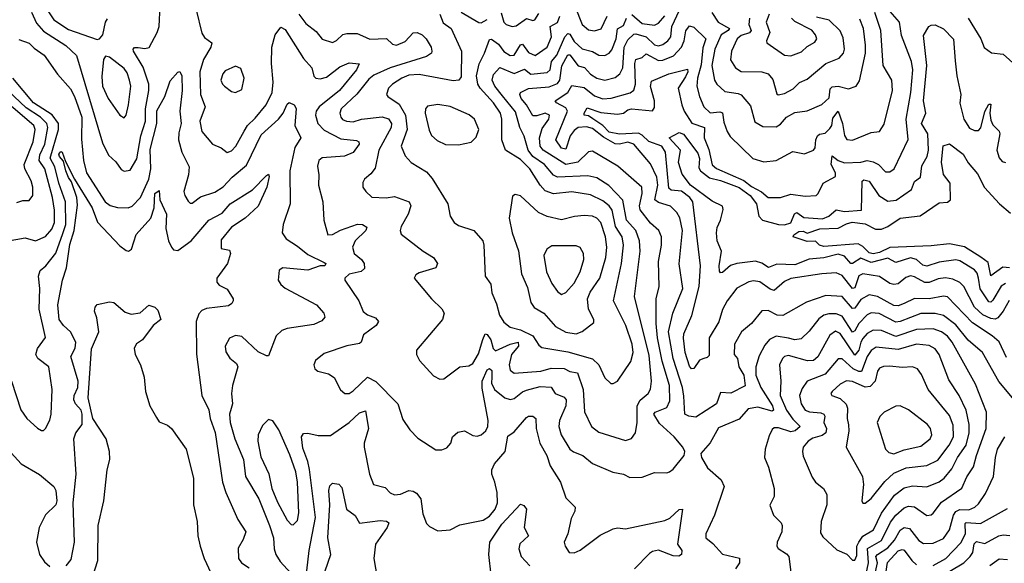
# Model space of a CAD drawing. Extents: x 1603745 to 1745082, y 385868 to 533966.
# Tile 497 of 646: x 1720009 to 1724780, y 459042 to 461678. Entities that reach past the tile are written whole.
import ezdxf

# ---------------------------------------------------------------- set-up
doc = ezdxf.new("R2010")
doc.units = 0

msp = doc.modelspace()

# ---------------------------------------------------------------- linework, layer by layer
at = {"layer": '0CON20XD'}
for points in [[(1720066, 461715), (1720091.2, 461661.2), (1720125, 461621.9), (1720232.4, 461552.4), (1720285, 461503.5), (1720411, 461081), (1720440.2, 461020.2), (1720475, 460989.4), (1720501.2, 460951.2), (1720515, 460942.7), (1720545, 460948.6), (1720577.5, 461002.5), (1720596.1, 461115), (1720619.2, 461185), (1720618.9, 461245), (1720635.6, 461335), (1720634.8, 461365), (1720607.3, 461447.3), (1720561.4, 461525), (1720559.2, 461535), (1720565, 461543.3), (1720583.5, 461543.5), (1720615, 461537.3), (1720637.1, 461542.9), (1720675.4, 461615), (1720685.3, 461645), (1720690.5, 461745)], [(1720142.7, 461725), (1720175, 461677.7), (1720245, 461630.7), (1720385, 461581.4), (1720395.5, 461584.5), (1720411.5, 461605), (1720425.3, 461665), (1720435, 461682.5)], [(1720863.8, 461725), (1720891.8, 461611.8), (1720905, 461591.8), (1720940.5, 461565), (1720935.3, 461545), (1720899.4, 461485), (1720881.5, 461425), (1720885.3, 461315), (1720907.5, 461255), (1720882, 461185), (1720891.6, 461135), (1720943.7, 461073.7), (1720985, 461056.9), (1721015, 461034.3), (1721035, 461041.9), (1721056.9, 461065), (1721096.9, 461136.9), (1721112.8, 461165), (1721150.1, 461199.9), (1721202.9, 461265), (1721232.5, 461325), (1721238.1, 461375), (1721229.3, 461465), (1721230.4, 461545), (1721247.5, 461605), (1721275, 461642), (1721295, 461630.8), (1721385, 461488.9), (1721424.6, 461445), (1721434.7, 461404.7), (1721443.8, 461393.8), (1721465, 461391.1), (1721495, 461398.8), (1721560.5, 461449.5), (1721605, 461468.8), (1721653.6, 461463.6), (1721641.1, 461435), (1721558.3, 461335), (1721460, 461255), (1721446.4, 461235), (1721442.2, 461215), (1721453.7, 461175), (1721485, 461142.9), (1721565, 461099.6), (1721641.5, 461091.5), (1721651.9, 461085), (1721654.5, 461075), (1721624.2, 461034.2), (1721583.7, 461016.3), (1721475, 461008.7), (1721458.2, 460995), (1721451.9, 460968.1), (1721459.2, 460925), (1721456.4, 460875), (1721478.5, 460795), (1721482.7, 460705), (1721502.5, 460635), (1721525, 460635.6), (1721563, 460657), (1721646.7, 460686.7), (1721670, 460685), (1721691.4, 460671.4), (1721686.9, 460655), (1721634.7, 460605), (1721621.8, 460575), (1721629.6, 460545), (1721664.6, 460514.6), (1721677.5, 460495), (1721679.1, 460470.9), (1721663.6, 460456.4), (1721605, 460443.3), (1721584.4, 460425), (1721584.4, 460415), (1721652.5, 460315), (1721673.2, 460263.2), (1721695, 460246.2), (1721732.4, 460232.4), (1721747.5, 460215), (1721736.9, 460195), (1721675, 460150), (1721663.5, 460115), (1721655, 460107.3), (1721595, 460096.2), (1721485, 460059.2), (1721442, 460025), (1721434.2, 460005), (1721438.8, 459985), (1721453.2, 459973.2), (1721505, 459960), (1721532.8, 459942.8), (1721564, 459884), (1721585, 459865.5), (1721605, 459866.2), (1721625, 459877.7), (1721695, 459944.4), (1721735, 459923.2), (1721842.1, 459815), (1721865, 459740), (1721899.8, 459689.8), (1721939.1, 459649.1), (1722025, 459592.5), (1722055, 459591.5), (1722078.5, 459601.5), (1722098.1, 459625), (1722106.2, 459655), (1722132.3, 459677.7), (1722165, 459683.8), (1722205, 459662), (1722225, 459658.6), (1722245, 459665.6), (1722268.5, 459685), (1722278, 459705), (1722278.9, 459735), (1722250.7, 459890.7), (1722250.3, 459925), (1722275, 459980.4), (1722285, 459986.7), (1722296.7, 459976.7), (1722296.9, 459945), (1722294.9, 459914.8), (1722310.3, 459885), (1722360.5, 459845), (1722385, 459836), (1722405, 459841.3), (1722445, 459873.5), (1722465, 459882.3), (1722530.5, 459899.5), (1722585, 459896.8), (1722603.8, 459865), (1722647.9, 459847.9), (1722657.3, 459835), (1722656.1, 459805), (1722624.2, 459735), (1722620.7, 459705), (1722632.1, 459665), (1722675.3, 459595.3), (1722692.2, 459582.2), (1722737.1, 459565), (1722785, 459526.5), (1722883.6, 459483.6), (1722934.6, 459474.6), (1722965, 459458.9), (1723025, 459460), (1723085, 459483.1), (1723145, 459480), (1723157.5, 459485), (1723175, 459498), (1723229.2, 459565), (1723232.5, 459585), (1723221.9, 459605), (1723180, 459655), (1723109.6, 459719.6), (1723081.4, 459765), (1723087.5, 459775), (1723145, 459797.1), (1723160, 459830)], [(1721362.4, 461705), (1721395, 461658.8), (1721445, 461620.6), (1721475, 461583.8), (1721525, 461567.3), (1721545, 461577.3), (1721574.8, 461605.2), (1721595, 461611.2), (1721645, 461611.4), (1721669.6, 461599.6), (1721705, 461583.3), (1721787.1, 461587.1), (1721815, 461559.6), (1721835, 461553.5), (1721877.7, 461572.3), (1721915, 461614.5), (1721935, 461616.4), (1721960, 461605), (1721978.9, 461585), (1722002.5, 461545), (1722006.9, 461525), (1722004.2, 461515), (1721980.6, 461499.4), (1721805, 461444.2), (1721725, 461408.8), (1721701.3, 461388.7), (1721642.8, 461317.2), (1721567.5, 461245), (1721561.1, 461225), (1721564.6, 461205), (1721573.4, 461193.4), (1721592, 461185), (1721625, 461183.3), (1721665, 461195.8), (1721765, 461207), (1721796.7, 461196.7), (1721811.1, 461175), (1721808.3, 461155), (1721748.9, 461045), (1721731.7, 460958.3), (1721710, 460930), (1721680, 460905), (1721671.3, 460888.7), (1721671.4, 460865), (1721685.8, 460845), (1721715, 460817.8), (1721785, 460813.9), (1721825, 460821.2), (1721895.6, 460795), (1721904.5, 460774.5), (1721890.7, 460735), (1721858.2, 460675), (1721853.3, 460655), (1721857.4, 460637.4), (1721964.7, 460554.7), (1722014, 460525), (1722032.9, 460495), (1722025.4, 460474.6), (1721945, 460450.6), (1721929.1, 460440.9), (1721921.2, 460425), (1722004.2, 460325), (1722055, 460276), (1722065.8, 460254.2), (1722058, 460225), (1721932, 460075), (1721932, 460055), (1721946, 460025), (1722015, 459950.8), (1722045, 459935.7), (1722065, 459935.8), (1722142, 459995), (1722185, 459999.1), (1722205, 460011.2), (1722232.6, 460057.4), (1722252.6, 460127.4)], [(1722044.1, 461704.1), (1722061.8, 461661.8), (1722099.6, 461635), (1722150, 461525), (1722148.9, 461401.1), (1722136.2, 461383.8), (1722109.1, 461380.9), (1721945, 461412), (1721895, 461408.1), (1721860, 461395), (1721815.4, 461365), (1721796.9, 461345), (1721786.7, 461315), (1721792.9, 461305), (1721847.7, 461267.7), (1721878.3, 461215), (1721887.4, 461145), (1721857.7, 461065), (1721877.4, 461017.4), (1721905.3, 460985.3), (1721979.7, 460939.7), (1722008.5, 460908.5), (1722082.9, 460785), (1722095.5, 460725.5), (1722114.5, 460694.5), (1722135, 460679.4), (1722210, 460655), (1722253.1, 460605), (1722258.5, 460585), (1722264.4, 460435), (1722291.9, 460395), (1722297.3, 460352.7), (1722320, 460300), (1722333.6, 460245), (1722355, 460211.5), (1722385, 460187.1), (1722435, 460174.7), (1722495.8, 460145.8), (1722525, 460099.2), (1722538.8, 460088.8), (1722665, 460067.3), (1722783.9, 460033.9), (1722814.5, 460005), (1722845, 459940.8), (1722874.2, 459914.2), (1722885, 459913.8)], [(1722148.9, 461715), (1722233.7, 461663.7), (1722245, 461662.7), (1722275, 461678.8)], [(1722341.8, 461711.8), (1722355.3, 461665), (1722365.6, 461655), (1722395, 461644.6)], [(1722395, 461644.6), (1722415, 461648.7), (1722465, 461683.9), (1722495, 461674.5), (1722505, 461677.3), (1722525, 461708.1)], [(1723160, 459830), (1723157, 459905), (1723121.7, 460021.7), (1723099.5, 460135), (1723092.9, 460205), (1723093.4, 460325), (1723107.3, 460385), (1723104.7, 460505), (1723118.3, 460585), (1723118.2, 460625), (1723105.5, 460655), (1723065, 460691.5), (1723015.7, 460755.7), (1723012.4, 460775), (1723025.8, 460835.8), (1723024, 460865), (1722908.1, 460968.1), (1722785, 461040), (1722765, 461037.1), (1722713.6, 460986.4), (1722655, 460976.4), (1722544.8, 461045), (1722530.9, 461065), (1722527.4, 461105), (1722540.2, 461149.8), (1722573.4, 461195), (1722575.9, 461215), (1722555, 461224.7), (1722515, 461211.7), (1722495, 461212.4), (1722464.1, 461265), (1722438.8, 461295), (1722431.8, 461315), (1722436.4, 461325), (1722475, 461344), (1722575, 461352.5), (1722615, 461368.5), (1722626, 461385), (1722636.2, 461453.8), (1722665, 461506.7), (1722675, 461507.3), (1722715, 461454.8), (1722745.8, 461445.8), (1722775, 461413.3), (1722805, 461394.3), (1722845, 461384.7), (1722895, 461397.8), (1722917.3, 461415), (1722932.2, 461445), (1722938.7, 461545), (1722955, 461580), (1722985, 461607.7), (1722995, 461609), (1723044.9, 461594.9), (1723085, 461555.9), (1723105, 461551.6), (1723125, 461557.5), (1723149.2, 461575), (1723164.3, 461595), (1723168.6, 461645), (1723205.8, 461724.2)], [(1724790.6, 460040.6), (1724755.2, 460115.2), (1724721.2, 460145), (1724625, 460208), (1724505, 460334.1), (1724485, 460337.7), (1724415, 460325.2), (1724345, 460325.3), (1724295, 460301.1), (1724265, 460290.9), (1724245, 460291.6), (1724165, 460336.2), (1724125, 460343.3), (1724085, 460321.1), (1724055, 460278.7), (1724045, 460277.3), (1723995, 460335.8), (1723915, 460340.5), (1723821.4, 460308.6), (1723707.2, 460242.8), (1723680, 460245), (1723635, 460268.2), (1723605, 460265.5), (1723555.5, 460205), (1723507.3, 460165), (1723472.3, 460105), (1723471.3, 460055), (1723487.9, 460035), (1723493.9, 459995), (1723518.1, 459955), (1723525, 459901.9), (1723455, 459867.3), (1723405, 459870.8), (1723385.8, 459815), (1723285, 459750.4), (1723251.2, 459755), (1723232.5, 459765), (1723227.8, 459852.2), (1723221.3, 459895), (1723175.5, 460035), (1723153.5, 460165), (1723173.3, 460255), (1723221.6, 460375), (1723204.7, 460494.8), (1723220.2, 460655), (1723207.1, 460717.1), (1723192.6, 460742.6), (1723163.2, 460773.2), (1723105, 460791.9), (1723085.8, 460805), (1723100.7, 460875), (1723095.8, 460915), (1723065, 460979.1), (1722985, 461074.6), (1722955, 461083.5), (1722915, 461073.9), (1722895, 461075.9), (1722838.5, 461108.5), (1722785, 461151), (1722755, 461158.5), (1722715.6, 461154.4), (1722695, 461140), (1722676.5, 461115), (1722655, 461050), (1722635, 461054.8), (1722606.7, 461095), (1722663.6, 461235), (1722655, 461251), (1722609.6, 461275), (1722604.5, 461285), (1722665, 461324.8), (1722685, 461358.8), (1722745, 461348.4), (1722795, 461308.8), (1722835, 461294.8), (1722875, 461297), (1722967.5, 461322.5), (1722984.1, 461335.9), (1722993.6, 461365), (1722990.5, 461465), (1722995, 461484.5), (1723024.5, 461495), (1723045, 461512.8), (1723105, 461479.5), (1723125, 461480.8), (1723177.5, 461502.5), (1723215.3, 461544.7), (1723228.7, 461575), (1723236.4, 461623.6), (1723255, 461648.1), (1723275, 461641.8), (1723334, 461585), (1723319.4, 461540.6), (1723310.6, 461459.4), (1723292.7, 461395), (1723290.2, 461355), (1723302.5, 461305), (1723324.7, 461255), (1723355, 461225.9), (1723401.2, 461231.2), (1723415, 461226.9), (1723421.2, 461181.2), (1723437.1, 461135), (1723451.7, 461111.7), (1723561.4, 461005), (1723615, 460988.2), (1723675, 460995.3), (1723755, 461038.9), (1723812.1, 461027.9), (1723855, 461044.4), (1723863.9, 461056.1), (1723866.7, 461095), (1723875, 461114.1), (1723885, 461122.9), (1723911.7, 461128.3), (1723935, 461150.9), (1723943.4, 461165), (1723949.7, 461200.3), (1723975, 461234.2), (1723996.3, 461175), (1724005, 461115.8), (1724016.4, 461096.4), (1724045, 461093.3), (1724135, 461130.6), (1724175, 461135.8), (1724198.2, 461171.8), (1724238.7, 461335), (1724235.4, 461385), (1724193.3, 461455), (1724182.2, 461625), (1724152.1, 461712.1)], [(1722699.9, 461739.9), (1722735, 461653.9), (1722765, 461629.3), (1722795, 461624.1), (1722826, 461634), (1722855.7, 461694.3)], [(1724804.1, 460315.9), (1724774.9, 460265.1), (1724747.8, 460232.2), (1724735, 460226.5), (1724715, 460229.2), (1724675, 460247.3), (1724635, 460283.9), (1724583.6, 460383.6), (1724564.2, 460404.2), (1724530.5, 460420.5), (1724495, 460426.7), (1724459.3, 460420.7), (1724415, 460403.3), (1724395, 460402.9), (1724345, 460431), (1724325, 460435.2), (1724302.1, 460427.9), (1724265, 460397.2), (1724245, 460393.3), (1724225, 460399.5), (1724175, 460433.3), (1724095, 460445.2), (1724075, 460436.6), (1724055, 460377.3), (1724045, 460374.7), (1723995, 460438.3), (1723965, 460450.8), (1723895, 460446.4), (1723745, 460422.8), (1723715, 460408), (1723665, 460364.7), (1723645, 460371.1), (1723595, 460406.3), (1723565, 460411.6), (1723542.5, 460407.5), (1723483.5, 460376.5), (1723436.8, 460315), (1723415, 460273.3), (1723396.8, 460213.2), (1723350.5, 460135), (1723349.8, 460050.2), (1723340.4, 460039.6), (1723324.6, 460034.6), (1723303.3, 460026.7), (1723275, 459986), (1723264.4, 459985), (1723255, 459998), (1723233.7, 460065), (1723226.2, 460133.8), (1723227.6, 460155), (1723266.4, 460243.6), (1723302, 460385), (1723307.5, 460485), (1723271.4, 460795), (1723256.2, 460815), (1723215, 460846.5), (1723165, 460851.9), (1723155, 460861.3), (1723139, 461035), (1723120.3, 461065), (1723057, 461087), (1723025, 461118.3), (1723006.8, 461126.8), (1722915, 461122.5), (1722865, 461133.2), (1722834.4, 461164.4), (1722786.6, 461196.6), (1722765, 461212.3), (1722744.2, 461215), (1722743.6, 461225), (1722759.1, 461250.9), (1722825, 461228.1), (1722905, 461219.4), (1722935, 461223.8), (1722955, 461240), (1722974.2, 461245.8), (1723075, 461235.6), (1723085, 461252.5), (1723085.3, 461284.7), (1723066.3, 461353.6), (1723070, 461380), (1723155, 461415.6), (1723245, 461437.1), (1723246.1, 461425), (1723235, 461400), (1723198.9, 461345), (1723217.2, 461265), (1723228.6, 461235), (1723265.4, 461175.4), (1723326.9, 461155), (1723326.4, 461105), (1723347.8, 461047.8), (1723363.6, 460973.6), (1723385, 460956.5), (1723518.3, 460898.3), (1723555, 460868.5), (1723603.6, 460843.6), (1723635, 460815.6), (1723695, 460815.5), (1723745, 460831.9), (1723815, 460821.8), (1723868, 460825), (1723878.5, 460835), (1723902.5, 460885), (1723961.7, 460918.3), (1723961.6, 460935), (1723940.9, 460975), (1723945, 461017.7), (1723975, 460994.4), (1724005, 460983.4), (1724085, 460986.9), (1724115, 460995.2), (1724145, 460988.3), (1724170, 460975), (1724205, 460939.6), (1724225, 460940.4), (1724246.8, 460955), (1724313.3, 461096.7), (1724304, 461195), (1724327.6, 461325), (1724337.4, 461435), (1724329.5, 461475), (1724281.1, 461601.1), (1724271.7, 461665), (1724215, 461730.8)], [(1722975, 461702.7), (1723025, 461658.7), (1723085, 461650.8), (1723105, 461660.3), (1723135, 461697.1)], [(1723362.5, 461712.5), (1723393.1, 461665), (1723448.3, 461635), (1723441.6, 461625), (1723407.8, 461605), (1723377.8, 461535), (1723363.5, 461455), (1723376.4, 461385), (1723386.2, 461365), (1723425, 461330), (1723490.5, 461320.5), (1723505, 461312.7), (1723550.2, 461260.2), (1723571.9, 461181.9), (1723609.6, 461159.6), (1723675, 461158.8), (1723695, 461170.9), (1723724, 461205), (1723765, 461227.8), (1723825, 461236.4), (1723895, 461267.2), (1723931.2, 461298.8), (1723936.8, 461343.2), (1723945, 461352.9), (1723975.2, 461355.2), (1724025, 461342.7), (1724062, 461355), (1724078.1, 461381.9), (1724094.4, 461455.6), (1724108.1, 461515), (1724107.6, 461555), (1724098.1, 461635), (1724080, 461680)], [(1723640.2, 461705), (1723626.7, 461665), (1723644.2, 461615), (1723627.5, 461575), (1723629.4, 461565), (1723715, 461505.4), (1723745, 461502.4), (1723797.3, 461522.7), (1723825, 461547.8), (1723861.2, 461568.8), (1723870.9, 461585), (1723865.3, 461605), (1723847.6, 461627.6), (1723765, 461669.5), (1723749, 461685)], [(1722885, 459913.8), (1722905, 459926), (1722970.1, 460019.9), (1722981.6, 460065), (1722976, 460105), (1722945.7, 460195), (1722886.9, 460315), (1722925.6, 460495), (1722935.2, 460585), (1722928, 460625), (1722895.3, 460675.3), (1722879.3, 460755), (1722865.1, 460775.1), (1722835, 460799.1), (1722775, 460828.9), (1722685, 460843.8), (1722595, 460834.2), (1722555, 460847.6), (1722530.3, 460875), (1722481.1, 460955), (1722435, 461000.4), (1722363.8, 461045), (1722344.8, 461094.8), (1722346, 461145), (1722345.2, 461195), (1722338.3, 461225), (1722304.8, 461275), (1722239.7, 461345), (1722229.2, 461365), (1722222, 461405), (1722235.7, 461464.3), (1722261.6, 461515), (1722285, 461582.2), (1722295, 461583.5), (1722328.7, 461558.7), (1722355, 461523.2), (1722385, 461504.2), (1722405, 461506), (1722435, 461555.9), (1722445, 461558.7), (1722475, 461518.4), (1722506.5, 461503.5), (1722565, 461544), (1722586.7, 461595), (1722579.3, 461645), (1722615.4, 461664.6), (1722627, 461695)], [(1722252.6, 460127.4), (1722264.8, 460155.2), (1722275, 460151.2), (1722292.4, 460125), (1722303.7, 460083.7), (1722315, 460072.5), (1722386.1, 460105), (1722425, 460113.8), (1722425.9, 460095), (1722392.6, 460055), (1722380.5, 460005), (1722385, 459978.6), (1722404.7, 459964.7), (1722535, 459973.7), (1722585, 459988.5), (1722646.8, 459986.8), (1722675, 459972.6), (1722712.1, 459965), (1722739, 459885), (1722746.3, 459776.3), (1722780, 459705), (1722815, 459677.8), (1722945, 459638.2), (1722972.9, 459647.1), (1722992.7, 459675), (1723001.4, 459725), (1723000.2, 459805), (1723015, 459832.5), (1723054.4, 459865), (1723065, 459886.2), (1723071, 459925), (1723059.5, 460049.5), (1722988.1, 460335), (1723016.2, 460555), (1723012.7, 460605), (1722995.1, 460655.1), (1722949.4, 460705), (1722932.3, 460802.3), (1722863.2, 460873.2), (1722805, 460911.7), (1722761.5, 460921.5), (1722615, 460913.5), (1722595, 460923.7), (1722552.8, 460975), (1722495, 461014.8), (1722473.4, 461045), (1722453, 461113), (1722432.2, 461155), (1722411, 461231), (1722349.1, 461309.1), (1722311.7, 461355), (1722298.3, 461385), (1722305, 461411.8), (1722335, 461446.2), (1722405, 461416.5), (1722455, 461438.2), (1722485, 461414.1), (1722565, 461421.1), (1722579.2, 461435), (1722586.2, 461475), (1722611.9, 461505), (1722649.8, 461595), (1722665, 461611.6), (1722675, 461606.8), (1722695, 461571.9), (1722735, 461535.7), (1722784, 461524), (1722815, 461505.3), (1722845, 461504), (1722865, 461514.7), (1722877.9, 461532.1), (1722899.4, 461585), (1722906.2, 461633.8), (1722935, 461649.2), (1722949.8, 461685)], [(1724785, 460399.1), (1724765, 460386.3), (1724725, 460318.2), (1724715, 460307.8), (1724705, 460309.4), (1724662.2, 460372.2), (1724655.2, 460424.8), (1724648.9, 460448.9), (1724635.8, 460465), (1724565, 460507.9), (1724545, 460514.1), (1724465, 460501.7), (1724405, 460482.2), (1724385, 460487.6), (1724355, 460515.3), (1724325, 460523.1), (1724255, 460501.1), (1724215, 460521.9), (1724135, 460500.6), (1724085, 460520.9), (1724045, 460496), (1724036.1, 460496.1), (1724005, 460531), (1723975, 460541.2), (1723905, 460523.4), (1723835, 460517.1), (1723765, 460489.3), (1723677.5, 460492.5), (1723637, 460477), (1723605, 460497.2), (1723575, 460507.3), (1723484.1, 460495.9), (1723453.2, 460486.8), (1723415, 460452.2), (1723405, 460450), (1723399.2, 460459.2), (1723398.9, 460485), (1723410, 460555), (1723389.1, 460605), (1723385.3, 460645), (1723389.1, 460670.9), (1723404.6, 460705), (1723417.2, 460757.2), (1723413.8, 460773.8), (1723365, 460797.6), (1723260.2, 460875), (1723219, 460929), (1723200.9, 460985), (1723210.3, 461045), (1723156.7, 461105), (1723205, 461131.4), (1723225, 461122.5), (1723295, 461030), (1723303, 461005), (1723299, 460959), (1723307.7, 460945), (1723351.3, 460911.3), (1723405, 460898.2), (1723495, 460863.9), (1723548.8, 460825), (1723579.3, 460785), (1723589.8, 460725), (1723607.9, 460705), (1723686, 460685), (1723715, 460683.2), (1723745, 460693), (1723763.4, 460736.6), (1723775, 460742.7), (1723808.1, 460718.1), (1723898.4, 460711.6), (1723930, 460725), (1723965, 460756.4), (1724005, 460747.5), (1724087.3, 460755), (1724091.5, 460895), (1724098.5, 460901.5), (1724125, 460894.7), (1724172.2, 460825), (1724215, 460797.8), (1724256.5, 460803.5), (1724330.5, 460855), (1724345, 460893.1), (1724374.4, 460915), (1724381, 460969), (1724405.4, 461014.6), (1724412.7, 461045), (1724408.9, 461125), (1724378.4, 461175), (1724399.3, 461225), (1724388.4, 461285), (1724404.5, 461455), (1724388.3, 461601.7), (1724414, 461645), (1724425, 461650.8), (1724445, 461652.5), (1724485, 461634), (1724533.7, 461583.7), (1724541.6, 461478.4), (1724549.6, 461405), (1724568.6, 461315), (1724565, 461272.5), (1724583.6, 461195), (1724611.3, 461151.3), (1724635, 461140.8), (1724655, 461141.1), (1724666.5, 461153.5), (1724685, 461233.3), (1724705, 461267.8), (1724715, 461268), (1724710.2, 461225), (1724715, 461191.4), (1724725, 461168.8), (1724755, 461137.3), (1724757.8, 461125), (1724743.1, 461045), (1724755, 461008.8), (1724770, 460990), (1724785.6, 460985.6)], [(1723545.9, 461685.9), (1723541.9, 461655), (1723552.9, 461625), (1723545.3, 461614.7), (1723505, 461601.7), (1723485, 461584.6), (1723457.4, 461525), (1723452.8, 461482.7), (1723477.3, 461445), (1723505, 461427.3), (1723605, 461425.4), (1723635.7, 461415.7), (1723658.3, 461388.3), (1723677.5, 461317.5), (1723683.6, 461313.6), (1723715, 461320.6), (1723757, 461343), (1723787.3, 461372.7), (1723825, 461389.2), (1723915, 461464.7), (1723979.5, 461490.5), (1724000, 461515), (1724005.3, 461535), (1723999.4, 461589.4), (1723984.4, 461624.4), (1723930.8, 461675), (1723870.3, 461689.7)], [(1724605.2, 461685), (1724665.6, 461585), (1724682.4, 461542.4), (1724717.7, 461517.7), (1724775, 461510.6), (1724835.5, 461455)], [(1720005, 461582.5), (1720055, 461564.4), (1720079.4, 461539.4), (1720128.5, 461505), (1720193, 461413), (1720255, 461343.1), (1720275, 461305.5), (1720309.6, 461205), (1720308, 461098), (1720319, 460995), (1720333.3, 460935), (1720423.1, 460795), (1720447, 460777), (1720483.1, 460766.9), (1720535, 460765.4), (1720555, 460773.8), (1720594.4, 460815.6), (1720635.2, 460905), (1720644.3, 460955), (1720642.2, 461047.8), (1720673.5, 461175), (1720674.5, 461235.6), (1720712.1, 461305), (1720737.9, 461382.1), (1720775, 461423.3), (1720785, 461426.2), (1720795.3, 461405.3), (1720796.4, 461335), (1720784.7, 461235), (1720792.1, 461175), (1720780.4, 461129.6), (1720779.2, 461095), (1720795.3, 461035), (1720830.8, 460965), (1720826.5, 460925), (1720804.6, 460845), (1720808.8, 460825), (1720825, 460798), (1720835, 460788.8), (1720845, 460788.8), (1720885, 460819.5), (1720955, 460840.8), (1720995, 460867.3), (1721038.4, 460915), (1721108, 460972), (1721179.9, 461120.1), (1721264, 461196), (1721285.2, 461224.8), (1721305, 461268), (1721315, 461276.2), (1721339.2, 461265), (1721348, 461248), (1721342.5, 461165), (1721371.4, 461105), (1721342.2, 461057.8), (1721318, 460945), (1721320, 460785), (1721285.5, 460685), (1721280.8, 460645), (1721301.1, 460615), (1721355, 460579.7), (1721405, 460539.4), (1721485, 460500.8), (1721492, 460495), (1721488, 460485), (1721465, 460484.6), (1721405, 460463.8), (1721285, 460474.5), (1721266.8, 460463.2), (1721262.2, 460415), (1721274.1, 460394.1), (1721295.9, 460375.9), (1721447.1, 460295), (1721482.5, 460255), (1721488, 460235), (1721472.4, 460217.6), (1721435, 460199.6), (1721305, 460181.2), (1721279.8, 460170.2), (1721251.4, 460145), (1721215, 460048), (1721205, 460047.5), (1721165, 460067.1), (1721085, 460141.1), (1721055, 460146.7), (1721026.4, 460133.6), (1721004.4, 460095.6), (1721007.6, 460067.6), (1721027.4, 460037.4), (1721060.3, 460010.3), (1721065.7, 459995), (1721039.6, 459905), (1721035.3, 459865), (1721039.7, 459815), (1721033.5, 459793.5), (1721025.8, 459765), (1721029.8, 459725), (1721052, 459645), (1721094.2, 459545), (1721103.5, 459463.5), (1721167.2, 459355), (1721220.4, 459225), (1721238.9, 459165), (1721241.7, 459111.7), (1721249.6, 459085), (1721270.5, 459050.5), (1721340, 458975)], [(1720515, 461202.5), (1720525.4, 461214.6), (1720536.7, 461265), (1720547.1, 461355), (1720540.8, 461385), (1720529.7, 461419.7), (1720515, 461441.2), (1720445, 461495.8), (1720425, 461501.2), (1720415.8, 461484.2), (1720407.3, 461402.7), (1720410.3, 461355), (1720437.9, 461295), (1720495, 461214.4), (1720515, 461202.5)], [(1719945, 460603.6), (1720035, 460619.5), (1720085.6, 460605.6), (1720135, 460626.9), (1720165, 460662.9), (1720177.1, 460695), (1720177.7, 460755), (1720168.7, 460815), (1720130.8, 460955), (1720104.1, 460995), (1720107.3, 461022.7), (1720131.2, 461075), (1720145.4, 461155), (1720140.6, 461175), (1720110.8, 461205), (1720040.7, 461250.7), (1719834.1, 461445)], [(1721055, 461324), (1721085, 461338.8), (1721097.1, 461395), (1721080.5, 461440.5), (1721055, 461453.1), (1721005, 461430), (1720993.5, 461415), (1720984.6, 461385), (1720991.1, 461365), (1721001.9, 461355), (1721035, 461329.2), (1721055, 461324)], [(1719969.1, 459925), (1720015, 459786), (1720044.4, 459745), (1720095, 459697.5), (1720115, 459686), (1720125, 459686.2), (1720135, 459696.2), (1720155, 459736.7), (1720161.5, 459765), (1720166.4, 459885), (1720150.6, 459995), (1720096.9, 460035), (1720088.2, 460055), (1720096, 460084), (1720133.6, 460136.4), (1720102.9, 460275), (1720106.3, 460373.7), (1720100.6, 460435), (1720108.1, 460461.9), (1720135.9, 460484.1), (1720185, 460545.4), (1720218.2, 460641.8), (1720232.1, 460685), (1720231.1, 460795), (1720199.3, 460885), (1720179.9, 460965), (1720156.7, 461006.6), (1720197.6, 461145), (1720197.8, 461175), (1720166.6, 461216.6), (1720076.1, 461275), (1719976.2, 461395)], [(1719995, 460791.8), (1720025, 460800.9), (1720055, 460801.4), (1720073.5, 460825), (1720073.1, 460865), (1720065, 460895.7), (1720033.9, 460953.9), (1720030.8, 460975), (1720075.1, 461084.9), (1720084.2, 461145), (1720077.5, 461165), (1719865, 461346.4)], [(1722135, 461071.1), (1722196.5, 461083.5), (1722221.1, 461108.9), (1722234.4, 461145), (1722213.1, 461195), (1722186.3, 461216.3), (1722095, 461256.9), (1722035, 461267.3), (1721985, 461259.2), (1721975.7, 461245), (1721974.6, 461225), (1721992.8, 461142.8), (1722005, 461115.8), (1722032, 461092), (1722072.6, 461072.6), (1722135, 461071.1)], [(1720235, 459030), (1720259.3, 459060.7), (1720275.3, 459145.3), (1720268.6, 459335), (1720282.7, 459475), (1720272.3, 459645), (1720281.5, 459675), (1720311.5, 459715), (1720312, 459765), (1720306.8, 459785), (1720280, 459815), (1720271.4, 459835), (1720273.4, 459855), (1720290.2, 459895), (1720292.4, 459925), (1720256.9, 460045), (1720278.6, 460085), (1720280.6, 460115), (1720255.2, 460165.2), (1720221.8, 460195), (1720201.1, 460225), (1720194.7, 460295), (1720216.2, 460415), (1720236.2, 460475), (1720252.5, 460587.5), (1720273.9, 460655), (1720289.2, 460779.2), (1720286.5, 460816.5), (1720261, 460891), (1720245, 460912.4), (1720232.1, 460945), (1720222.2, 460992.2), (1720202, 461015), (1720199.4, 461025), (1720208.9, 461038.9), (1720215.3, 461035.3), (1720230.4, 460990.4), (1720274.1, 460904.1), (1720361.1, 460765), (1720386.2, 460696.2), (1720495, 460582), (1720525, 460558.8), (1720536.2, 460556.2), (1720551.4, 460565), (1720573.5, 460636.5), (1720644.2, 460715.8), (1720661.6, 460765), (1720664.8, 460835), (1720685, 460849.2), (1720688.2, 460805), (1720721.1, 460735), (1720716.9, 460665), (1720730.2, 460605), (1720744.2, 460574.2), (1720755, 460561.5), (1720775, 460559.5), (1720840, 460605), (1720925, 460705.3), (1720990.3, 460739.7), (1721029.7, 460785), (1721136.5, 460853.5), (1721205, 460922), (1721215, 460928.8), (1721217.8, 460917.8), (1721207.1, 460865), (1721165, 460774.4), (1721101.1, 460715), (1721035, 460671.1), (1720985, 460610), (1720985, 460569.2), (1721025, 460560), (1721031.4, 460545), (1721015.8, 460495), (1720964.4, 460425), (1720964.4, 460405), (1720975, 460390), (1721015, 460372), (1721043.1, 460325), (1721042.9, 460315), (1721037.5, 460302.5), (1721020.2, 460289.8), (1720915, 460277.7), (1720892.5, 460267.5), (1720877.8, 460252.2), (1720864.6, 460215), (1720866.2, 460056.2), (1720892, 459855), (1720926.2, 459786.2), (1720932.1, 459745), (1720955.8, 459675.8), (1720991.6, 459435), (1721008, 459385), (1721066.9, 459255), (1721105.5, 459195), (1721092.4, 459157.6), (1721067.7, 459115), (1721069.1, 459065), (1721084.2, 459044.2), (1721120.4, 459020.4)], [(1724805, 460474.5), (1724772.2, 460477.8), (1724715, 460435.5), (1724701, 460501), (1724666.6, 460526.5), (1724587.3, 460577.3), (1724515, 460590.9), (1724425, 460580.9), (1724225, 460572.6), (1724175, 460548.6), (1724145, 460542.1), (1724125, 460548.1), (1724095, 460578.7), (1724071.6, 460591.6), (1723905, 460578.9), (1723884, 460585), (1723865, 460604.2), (1723825, 460602.2), (1723756.9, 460625), (1723760.4, 460635), (1723785, 460650.8), (1723805, 460651.8), (1723825, 460643.1), (1723886.4, 460663.6), (1723975, 460666.5), (1724015, 460688.6), (1724043.4, 460696.6), (1724105, 460687.4), (1724155, 460662.9), (1724185, 460661.9), (1724215.5, 460674.5), (1724275, 460715.5), (1724372.5, 460727.5), (1724465, 460790.5), (1724505, 460793.2), (1724518.6, 460805), (1724518.2, 460885), (1724485, 460928), (1724476.3, 460986.3), (1724483.5, 461066.5), (1724515, 461076), (1724580, 461025), (1724604, 460984), (1724650.7, 460930.7), (1724683.6, 460863.6), (1724755.8, 460785.8), (1724809.7, 460739.7)], [(1722705, 460154.7), (1722735, 460166.7), (1722791.1, 460208.9), (1722790.5, 460225), (1722764.7, 460275), (1722761.1, 460325), (1722772.8, 460357.2), (1722819.5, 460425), (1722849.1, 460525), (1722854.4, 460575), (1722847.8, 460625), (1722825.3, 460695), (1722805.5, 460715), (1722785, 460724.7), (1722745, 460728.2), (1722696.8, 460723.2), (1722635, 460706.8), (1722565, 460722.9), (1722522.2, 460742.2), (1722435, 460824.4), (1722409.3, 460830.7), (1722397.5, 460822.5), (1722380.4, 460715), (1722394.7, 460645), (1722426.5, 460556.5), (1722441.3, 460445), (1722469.9, 460379.9), (1722485.9, 460305.9), (1722502.6, 460282.6), (1722548.2, 460255), (1722605, 460190.6), (1722655, 460163), (1722705, 460154.7)], [(1722635, 460345.8), (1722655, 460354.3), (1722695, 460400.5), (1722725, 460455.7), (1722741.8, 460515), (1722741.2, 460545), (1722725, 460572.9), (1722705, 460580.9), (1722587.9, 460582.1), (1722564.1, 460565.9), (1722548.2, 460535), (1722561.1, 460455), (1722588.1, 460398.1), (1722615, 460360), (1722635, 460345.8)], [(1720444.8, 459584.8), (1720427.7, 459645), (1720363.6, 459745), (1720341.6, 459845), (1720357.8, 460082.3), (1720393.1, 460165), (1720383, 460233), (1720371.5, 460265), (1720375.3, 460284.7), (1720385, 460296.7), (1720445, 460310), (1720465, 460306.5), (1720519.7, 460259.7), (1720549.5, 460249.5), (1720592.8, 460257.3), (1720635, 460293.3), (1720663.6, 460283.6), (1720678.8, 460268.8), (1720693.3, 460225), (1720655.5, 460194.5), (1720605, 460126), (1720574.5, 460105.5), (1720563.6, 460085), (1720568.9, 460055), (1720594.4, 460005), (1720613.1, 459945), (1720619.2, 459875), (1720640, 459805), (1720671.7, 459748.3), (1720685, 459728.6), (1720725, 459712), (1720745, 459696.2), (1720815.8, 459595), (1720851.1, 459455), (1720851.4, 459325), (1720868.9, 459245), (1720872.2, 459175), (1720883.5, 459125), (1720902.7, 459065), (1720967.1, 458927.1)], [(1724843.6, 459815), (1724753.1, 459923.1), (1724673.5, 460065), (1724605, 460124.7), (1724545, 460198.4), (1724485, 460244.4), (1724445, 460253), (1724375, 460252.5), (1724275, 460213.7), (1724255, 460211.2), (1724173.1, 460253.1), (1724135, 460256.1), (1724115, 460246.8), (1724075, 460205.2), (1724055, 460169.3), (1724045, 460162.4), (1723995, 460240.5), (1723965, 460251.5), (1723929, 460251), (1723905.5, 460244.5), (1723882, 460228), (1723835, 460167.3), (1723795, 460131.1), (1723765, 460125.8), (1723734.2, 460134.2), (1723675, 460142.9), (1723642.3, 460127.7), (1723619.6, 460100.4), (1723592.7, 460047.3), (1723575.8, 459995), (1723576.7, 459955), (1723599.6, 459895), (1723656.3, 459805), (1723661.3, 459785), (1723655, 459780.2), (1723585, 459799.8), (1723538.2, 459791.8), (1723495, 459740.6), (1723395, 459699.5), (1723354, 459626), (1723310, 459575), (1723312.5, 459555), (1723342.5, 459505), (1723407.2, 459447.2), (1723422.3, 459415), (1723375.6, 459275), (1723334.3, 459185), (1723334.3, 459165), (1723368.4, 459138.4), (1723415, 459087.1), (1723496.7, 459066.7), (1723496.9, 459045), (1723476.9, 459015)], [(1724079.9, 458845), (1724121.7, 459045), (1724116.7, 459113.3), (1724185, 459152.4), (1724228.3, 459241.7), (1724255, 459276.2), (1724295, 459310.7), (1724315, 459318.4), (1724345, 459315.3), (1724405, 459274.7), (1724425, 459276.8), (1724435, 459284.6), (1724475, 459339.3), (1724574, 459406), (1724598.6, 459461.4), (1724630, 459510), (1724644.8, 459565.2), (1724692.4, 459695), (1724693.1, 459775), (1724640.1, 459910.1), (1724527.2, 460115), (1724505, 460143.8), (1724475, 460165.2), (1724435, 460178.8), (1724355.2, 460175.2), (1724255, 460142.4), (1724185, 460170.6), (1724145, 460173.1), (1724115, 460155.7), (1724095, 460131.9), (1724084.6, 460115), (1724074.5, 460075), (1724055, 460051.6), (1723985, 460156.5), (1723962.2, 460167.8), (1723935, 460148.8), (1723876.2, 460043.8), (1723855, 460025.3), (1723825.9, 460024.1), (1723735, 460049.5), (1723715.3, 460044.7), (1723705, 460035.5), (1723690, 460005), (1723696.6, 459925), (1723693.7, 459856.3), (1723724.5, 459785), (1723755, 459740.4), (1723790, 459705), (1723766.6, 459685), (1723745, 459678.9), (1723685, 459698.6), (1723665, 459699.2), (1723655, 459691.4), (1723640.5, 459659.5), (1723621.8, 459595), (1723617.5, 459555), (1723637.7, 459507.7), (1723665.5, 459405), (1723664.6, 459365.4), (1723644.1, 459324.1), (1723661.4, 459275), (1723698, 459238), (1723703.6, 459225), (1723702.3, 459195), (1723679.1, 459145), (1723678.5, 459125), (1723684.2, 459114.2), (1723725, 459088.6), (1723735.8, 459075), (1723750.9, 458960.9)], [(1724055, 459056.7), (1724065, 459080), (1724065.4, 459125), (1724075.4, 459145), (1724095, 459173.2), (1724145.3, 459204.7), (1724185, 459285.8), (1724247.5, 459372.5), (1724295, 459407.7), (1724335, 459418), (1724405, 459412.6), (1724465, 459437.8), (1724488, 459455), (1724525, 459499.6), (1724552.5, 459555), (1724594.4, 459615), (1724609.8, 459675), (1724610, 459715), (1724595.7, 459785), (1724561.9, 459855), (1724511.8, 459931.8), (1724463.7, 460055), (1724445, 460082.5), (1724415, 460097.4), (1724355, 460104.8), (1724265, 460078.8), (1724159.6, 460089.6), (1724135, 460073.5), (1724115.1, 460044.9), (1724088.1, 459971.9), (1724075, 459971.3), (1724046.8, 459985), (1723995, 460032.8), (1723975, 460033.2), (1723911.6, 459958.4), (1723824.6, 459925), (1723800, 459890), (1723787.4, 459855), (1723795.3, 459815), (1723815.2, 459785.2), (1723836.2, 459776.2), (1723891.7, 459771.7), (1723906, 459766), (1723910, 459755), (1723905.3, 459725), (1723918.9, 459695), (1723914.7, 459675), (1723897.5, 459662.5), (1723851.4, 459648.6), (1723829.5, 459635), (1723805.5, 459605), (1723802.7, 459585), (1723805, 459561.2), (1723849.1, 459459.1), (1723865.4, 459435.4), (1723904.6, 459404.6), (1723920.6, 459375), (1723920, 459325), (1723892.7, 459245), (1723889.3, 459189.3), (1723901, 459171), (1723967.9, 459107.9), (1724017.2, 459087.2), (1724045, 459056.7), (1724055, 459056.7)], [(1724095, 459333.8), (1724105, 459334), (1724135, 459357.1), (1724200.5, 459439.5), (1724245, 459479), (1724305, 459505.2), (1724405, 459515.8), (1724458.4, 459541.6), (1724512.3, 459615), (1724534, 459655), (1724531.7, 459711.7), (1724515, 459759.1), (1724411.5, 459885), (1724378.3, 459958.3), (1724360, 459985), (1724335.3, 459995.3), (1724285, 459991.9), (1724225, 459998.4), (1724195, 459996.6), (1724175, 459988.2), (1724165.8, 459974.2), (1724154.7, 459925), (1724130.4, 459899.6), (1724105, 459896.1), (1724045, 459922.9), (1724015, 459926.8), (1723985, 459910.7), (1723945.6, 459875), (1723939.2, 459865), (1723943.8, 459855), (1723985, 459840.9), (1724013.8, 459813.8), (1724020.3, 459795), (1724018, 459745), (1724025, 459713.8), (1724027.3, 459685), (1724013.3, 459605), (1724092.8, 459462.8), (1724097.9, 459425), (1724090, 459345), (1724095, 459333.8)], [(1724245, 459573.6), (1724295, 459592.2), (1724375, 459610.3), (1724420.5, 459645), (1724428.8, 459665), (1724422.9, 459695), (1724407.3, 459715), (1724315, 459785.5), (1724275, 459805.6), (1724255, 459803.5), (1724197.1, 459775), (1724176, 459754), (1724163.8, 459725), (1724205, 459595.7), (1724219.8, 459579.8), (1724245, 459573.6)], [(1721396.3, 458963.7), (1721411, 459105), (1721442.4, 459265), (1721413.4, 459496.6), (1721405.4, 459535.4), (1721380.5, 459600.5), (1721374.7, 459655), (1721385, 459671.9), (1721405, 459673.8), (1721455, 459661.1), (1721515, 459661.9), (1721605.2, 459724.8), (1721655, 459771.5), (1721685, 459782), (1721699.3, 459695), (1721678.4, 459625), (1721678, 459605), (1721704.7, 459474.7), (1721722.9, 459425), (1721779.7, 459409.7), (1721803.9, 459383.9), (1721825, 459374.4), (1721855, 459377.3), (1721895, 459395.5), (1721915, 459392.7), (1721932.4, 459382.4), (1721953.5, 459355), (1721962.1, 459282.1), (1721980, 459235), (1721995, 459220), (1722035, 459200), (1722095, 459204.5), (1722141.8, 459228.2), (1722255, 459252), (1722285, 459270.4), (1722313.4, 459305), (1722324.7, 459335), (1722322.6, 459385), (1722311.3, 459435), (1722297.1, 459475), (1722296.5, 459495), (1722310, 459525), (1722362.2, 459585), (1722375, 459658), (1722405, 459680), (1722465, 459748.9), (1722475, 459755.6), (1722495.5, 459755.5), (1722510, 459745), (1722511.4, 459695), (1722529.8, 459625), (1722563.8, 459565), (1722578.9, 459515), (1722630, 459435), (1722655, 459358.8), (1722700, 459315), (1722698.5, 459295), (1722681.2, 459258.8), (1722664.6, 459185), (1722648.1, 459145), (1722652.9, 459125), (1722672, 459095), (1722695, 459092.5), (1722725, 459105.5), (1722822, 459178), (1722885, 459209.6), (1722905, 459213.8), (1722945, 459209.1), (1723135, 459250.2)], [(1721335, 459228.6), (1721355, 459250), (1721362.5, 459287.5), (1721355.5, 459435), (1721346.5, 459485), (1721318.1, 459568.1), (1721265, 459688.9), (1721235, 459732.5), (1721215, 459740), (1721185, 459710), (1721163.9, 459665), (1721163.1, 459635), (1721177.6, 459557.6), (1721216.4, 459476.4), (1721231.4, 459405), (1721257.9, 459337.9), (1721305, 459251.9), (1721325, 459230), (1721335, 459228.6)], [(1724147.8, 458965), (1724165.8, 459045), (1724158, 459075), (1724164.8, 459085.2), (1724215, 459116.4), (1724247.3, 459155), (1724275, 459202.3), (1724295, 459215.2), (1724320.2, 459210.2), (1724365, 459152.5), (1724388.8, 459138.8), (1724435, 459139.7), (1724485, 459162.3), (1724514.7, 459205), (1724534.1, 459275), (1724545, 459293.1), (1724565, 459303.5), (1724608.7, 459301.3), (1724637.3, 459315), (1724655, 459330.4), (1724689.5, 459380.5), (1724727.4, 459462.6), (1724736.6, 459555), (1724747.6, 459595), (1724782.7, 459655)], [(1719951.8, 459595), (1720016.7, 459525), (1720105, 459472.7), (1720174.2, 459415), (1720184.3, 459395), (1720189.2, 459345), (1720184.2, 459325.8), (1720135, 459277.1), (1720103.9, 459215), (1720091.3, 459145), (1720105, 459084.2), (1720129.1, 459049.1), (1720155, 459026.7)], [(1720361.5, 458975), (1720388.5, 459055), (1720389.8, 459225), (1720417.2, 459345), (1720432.6, 459495), (1720445.6, 459545), (1720444.8, 459584.8)], [(1721489.3, 459005), (1721516.9, 459085), (1721502.1, 459165), (1721511.9, 459325), (1721506.9, 459395), (1721511.7, 459418.3), (1721525, 459430), (1721555, 459426), (1721569.6, 459409.6), (1721592.8, 459305), (1721634.7, 459274.7), (1721655, 459237.5), (1721755, 459249.4), (1721786.4, 459246.4), (1721798.2, 459238.2), (1721789.4, 459215), (1721733.2, 459135), (1721724.8, 459065), (1721741.2, 458971.2)], [(1722293.9, 458985), (1722282.6, 459085), (1722286.6, 459145), (1722345, 459231.2), (1722435, 459328.8), (1722452.3, 459322.3), (1722464, 459305), (1722454, 459215), (1722474.3, 459175), (1722432.7, 459137.3), (1722427.4, 459112.6), (1722438.2, 459075), (1722480.5, 459030.5)], [(1723135, 459250.2), (1723159.1, 459260.9), (1723205, 459302.5), (1723220, 459305), (1723196.7, 459135), (1723217.5, 459105), (1723215.8, 459085), (1723202.6, 459077.4), (1723175, 459078.7), (1723105, 459105.5), (1723075, 459098.8), (1723061.1, 459088.9), (1722987.5, 459015)], [(1724435, 459031), (1724495.8, 459065), (1724569, 459141), (1724592.4, 459185), (1724590, 459235), (1724595, 459240.8), (1724664.5, 459235.5), (1724795, 459308.2)], [(1724515.7, 459004.3), (1724584.1, 459045), (1724613.9, 459075), (1724627.8, 459095), (1724633.5, 459136.5), (1724645, 459148.2), (1724685, 459138.5), (1724753.1, 459175), (1724775, 459179.8), (1724806.9, 459176.9)], [(1724188, 458875), (1724214, 459046), (1724265, 459103.2), (1724285, 459109.1), (1724295.2, 459105.2), (1724331.1, 459055), (1724355, 459034.4)], [(1724709.2, 459030.8), (1724755, 459064.6), (1724795, 459060.4)]]:
    msp.add_lwpolyline(points, dxfattribs=at)

doc.saveas('drawing.dxf')
